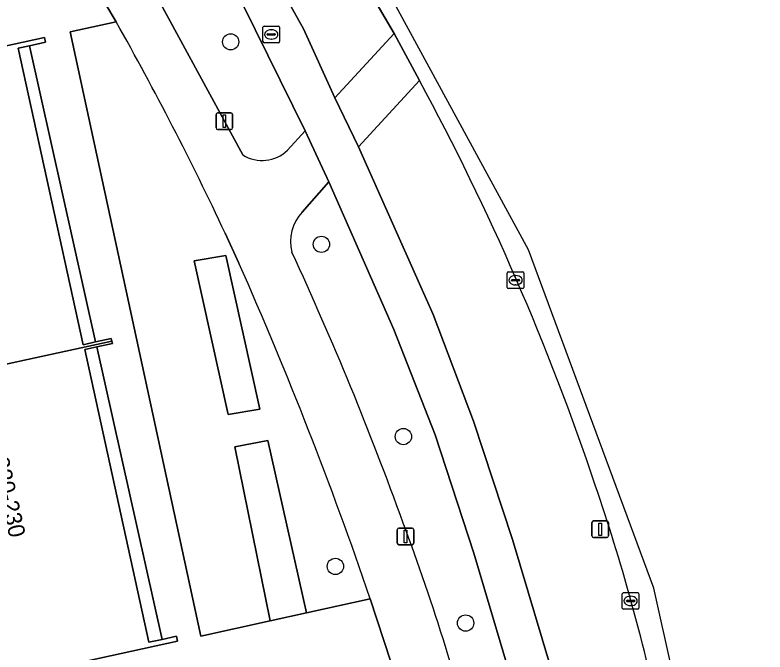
# Model space of a CAD drawing. Extents: x 160030 to 160839, y 385325 to 386450.
# Drawn here: x 160588.77 to 160633.84, y 386318.65 to 386356.96 of the extents above; entities that cross this region are included whole.
import ezdxf

# ---------------------------------------------------------------- set-up
doc = ezdxf.new("R2010")
doc.units = 0
for name, color, linetype in [('IMGEO_Berm_groen', 7, 'Continuous'), ('IMGEO_Boom', 7, 'Continuous'), ('IMGEO_Erf', 7, 'Continuous'), ('IMGEO_Fietspad_gesloten', 7, 'Continuous'), ('IMGEO_Groenvoorziening', 7, 'Continuous'), ('IMGEO_Haag', 7, 'Continuous'), ('IMGEO_Kolk', 7, 'Continuous'), ('IMGEO_Lichtmast', 7, 'Continuous'), ('IMGEO_Pand', 7, 'Continuous'), ('IMGEO_Pand_nummerreeks', 7, 'Continuous'), ('IMGEO_Rijbaan_lokaal_gesloten', 7, 'Continuous'), ('IMGEO_Rioolput', 7, 'Continuous'), ('IMGEO_Verkeerseiland_groen', 7, 'Continuous'), ('IMGEO_Voetpad_open', 7, 'Continuous')]:
    doc.layers.add(name, color=color, linetype=linetype)

msp = doc.modelspace()

# ---------------------------------------------------------------- linework, layer by layer
at = {"layer": 'IMGEO_Berm_groen'}
for points in [[(160592.153, 386367.57), (160594.781, 386362.73), (160602.463, 386348.542)], [(160605.15, 386348.831), (160606.201, 386349.993), (160602.465, 386357.597), (160601.217, 386359.935)], [(160613.07, 386353.023), (160609.405, 386349.023), (160613.894, 386338.952), (160616.315, 386332.541), (160618.67, 386325.412), (160620.91, 386317.905), (160622.534, 386311.847), (160624.457, 386303.72), (160636.094, 386250.686), (160647.386, 386198.679), (160657.055, 386154.143), (160662.224, 386155.286), (160652.533, 386199.784), (160627.509, 386314.693)], [(160623.193, 386298.283), (160622.139, 386303.076), (160620.148, 386311.23), (160618.303, 386317.988), (160616.344, 386324.596), (160614.024, 386331.705), (160611.537, 386338.055), (160607.631, 386346.918), (160606.036, 386345.109)]]:
    msp.add_lwpolyline(points, dxfattribs=at)
for centre, radius, start, end in [((160479.692, 386280.644), 151.751, 18.45354, 28.48678), ((160603.621, 386350.407), 2.195, 238.1488, 314.1289), ((160607.935, 386343.335), 2.599, 136.9437, 194.4166), ((160420.174, 386257.122), 204.051, 19.84865, 24.79264), ((160510.142, 386289.753), 119.988, 11.99646, 18.93002), ((160477.857, 386276.375), 143.266, 14.15894, 20.43891)]:
    msp.add_arc(centre, radius, start, end, dxfattribs=at)
at = {"layer": 'IMGEO_Boom'}
for centre in [(160601.734, 386355.345), (160607.186, 386343.168), (160612.111, 386331.607), (160608.025, 386323.798), (160615.849, 386320.391)]:
    msp.add_circle(centre, 0.489, dxfattribs=at)
at = {"layer": 'IMGEO_Erf'}
for points in [[(160589.642, 386355.108), (160588.971, 386354.962), (160592.862, 386337.13), (160593.621, 386337.296)], [(160593.688, 386337), (160592.971, 386336.843), (160596.813, 386319.237), (160597.617, 386319.412)]]:
    msp.add_lwpolyline(points, close=True, dxfattribs=at)
at = {"layer": 'IMGEO_Fietspad_gesloten'}
for points in [[(160555.41, 386431.798), (160556.444, 386430.028), (160558.365, 386427.569), (160572.83, 386409.83), (160578.777, 386400.155), (160595.214, 386373.596), (160601.217, 386359.935), (160602.465, 386357.597), (160606.201, 386349.993), (160607.631, 386346.918), (160611.537, 386338.055), (160614.024, 386331.705), (160616.344, 386324.596), (160618.303, 386317.988), (160620.148, 386311.23), (160622.139, 386303.076), (160623.193, 386298.283), (160645.016, 386198.179), (160645.338, 386196.693)], [(160658.38, 386148.36), (160658.122, 386149.317), (160657.58, 386151.817), (160657.055, 386154.143), (160647.386, 386198.679), (160636.094, 386250.686), (160624.457, 386303.72), (160622.534, 386311.847), (160620.91, 386317.905), (160618.67, 386325.412), (160616.315, 386332.541), (160613.894, 386338.952), (160609.405, 386349.023), (160608.002, 386351.973), (160606.102, 386356.126), (160604.226, 386359.518), (160602.713, 386362.855), (160602.01, 386364.318), (160597.612, 386373.97), (160596.861, 386375.457), (160595.71, 386377.363), (160582.068, 386399.369), (160575.657, 386409.759)]]:
    msp.add_lwpolyline(points, dxfattribs=at)
at = {"layer": 'IMGEO_Groenvoorziening'}
for points in [[(160594.855, 386356.545), (160592.094, 386355.942), (160599.946, 386319.602), (160604.098, 386320.526), (160601.992, 386330.981), (160603.967, 386331.366), (160606.28, 386321.011), (160610.12, 386321.851)], [(160602.231, 386342.038), (160601.398, 386343.841)]]:
    msp.add_lwpolyline(points, dxfattribs=at)
for points in [[(160603.482, 386333.258), (160601.444, 386342.49), (160599.533, 386342.182), (160601.592, 386332.933)], [(160601.444, 386342.49), (160603.482, 386333.258), (160601.592, 386332.933), (160599.533, 386342.182)], [(160606.28, 386321.011), (160603.967, 386331.366), (160601.992, 386330.981), (160604.098, 386320.526)]]:
    msp.add_lwpolyline(points, close=True, dxfattribs=at)
for centre, radius, start, end in [((160429.627, 386263.41), 189.669, 25.09115, 29.40892), ((160376.29, 386242.106), 247.054, 18.83131, 23.85941)]:
    msp.add_arc(centre, radius, start, end, dxfattribs=at)
at = {"layer": 'IMGEO_Haag'}
for points in [[(160603.482, 386333.258), (160601.444, 386342.49), (160599.533, 386342.182), (160601.592, 386332.933)], [(160606.28, 386321.011), (160603.967, 386331.366), (160601.992, 386330.981), (160604.098, 386320.526)]]:
    msp.add_lwpolyline(points, close=True, dxfattribs=at)
at = {"layer": 'IMGEO_Kolk'}
for p, q in [((160618.35, 386340.581), (160618.35, 386341.433)), ((160618.425, 386341.507), (160619.277, 386341.507)), ((160618.838, 386341.287), (160618.863, 386341.287)), ((160619.351, 386341.433), (160619.351, 386340.581)), ((160618.609, 386341.001), (160618.609, 386341.013)), ((160619.047, 386340.964), (160618.649, 386340.964)), ((160618.652, 386341.05), (160619.05, 386341.05)), ((160618.861, 386340.727), (160618.836, 386340.727)), ((160619.093, 386341.013), (160619.093, 386341.001)), ((160619.277, 386340.507), (160618.425, 386340.507)), ((160625.341, 386322.22), (160626.193, 386322.22)), ((160625.266, 386321.294), (160625.266, 386322.146)), ((160625.568, 386321.763), (160625.966, 386321.763)), ((160625.754, 386322), (160625.779, 386322)), ((160626.267, 386322.146), (160626.267, 386321.294)), ((160625.525, 386321.714), (160625.525, 386321.726)), ((160625.963, 386321.677), (160625.565, 386321.677)), ((160625.777, 386321.44), (160625.752, 386321.44)), ((160626.009, 386321.726), (160626.009, 386321.714)), ((160626.193, 386321.22), (160625.341, 386321.22))]:
    msp.add_line(p, q, dxfattribs=at)
for points in [[(160618.35, 386340.581), (160618.35, 386341.433)], [(160618.425, 386341.507), (160619.277, 386341.507)], [(160619.351, 386341.433), (160619.351, 386340.581)], [(160619.277, 386340.507), (160618.425, 386340.507)], [(160625.341, 386322.22), (160626.193, 386322.22)], [(160625.266, 386321.294), (160625.266, 386322.146)], [(160626.267, 386322.146), (160626.267, 386321.294)], [(160626.193, 386321.22), (160625.341, 386321.22)]]:
    msp.add_lwpolyline(points, dxfattribs=at)
for centre, radius, start, end in [((160618.427, 386341.431), 0.0765, 91.552, 178.448), ((160618.427, 386341.431), 0.0765, 91.552, 178.448), ((160619.275, 386341.431), 0.0765, 1.552, 88.448), ((160619.275, 386341.431), 0.0765, 1.552, 88.448), ((160618.649, 386341.01), 0.0403, 85.8775, 175.7526), ((160618.646, 386341), 0.0366, 178.938, 274.7102), ((160619.05, 386341.007), 0.043, 264.8664, 352.4533), ((160619.054, 386341.012), 0.0386, 1.7309, 96.639), ((160618.427, 386340.583), 0.0765, 181.552, 268.448), ((160618.427, 386340.583), 0.0765, 181.552, 268.448), ((160619.275, 386340.583), 0.0765, 271.552, 358.448), ((160619.275, 386340.583), 0.0765, 271.552, 358.448), ((160625.343, 386322.144), 0.0765, 91.552, 178.448), ((160625.343, 386322.144), 0.0765, 91.552, 178.448), ((160626.191, 386322.144), 0.0765, 1.552, 88.448), ((160626.191, 386322.144), 0.0765, 1.552, 88.448), ((160625.565, 386321.723), 0.0403, 85.8775, 175.7526), ((160625.97, 386321.725), 0.0386, 1.7309, 96.639), ((160625.343, 386321.296), 0.0765, 181.552, 268.448), ((160625.343, 386321.296), 0.0765, 181.552, 268.448), ((160625.562, 386321.713), 0.0366, 178.938, 274.7102), ((160625.966, 386321.72), 0.043, 264.8664, 352.4533), ((160626.191, 386321.296), 0.0765, 271.552, 358.448), ((160626.191, 386321.296), 0.0765, 271.552, 358.448)]:
    msp.add_arc(centre, radius, start, end, dxfattribs=at)
for centre, major_axis, ratio, start_param, end_param in [((160618.837, 386341.007), (-0.387, 0.002), 0.722429, 4.712389, 7.853982), ((160618.862, 386341.007), (-0.39, 0.002), 0.717154, 1.570796, 4.712389), ((160625.753, 386321.72), (-0.387, 0.002), 0.722429, 4.712389, 7.853982), ((160625.778, 386321.72), (-0.39, 0.002), 0.717154, 1.570796, 4.712389)]:
    msp.add_ellipse(centre, major_axis=major_axis, ratio=ratio, start_param=start_param, end_param=end_param, dxfattribs=at)
at = {"layer": 'IMGEO_Lichtmast'}
for p, q in [((160600.961, 386351.072), (160601.751, 386351.072)), ((160601.751, 386351.072), (160600.961, 386351.072)), ((160600.861, 386350.172), (160600.861, 386350.972)), ((160600.861, 386350.972), (160600.861, 386350.172)), ((160601.851, 386350.972), (160601.851, 386350.172)), ((160601.851, 386350.172), (160601.851, 386350.972)), ((160601.751, 386350.072), (160600.961, 386350.072)), ((160600.961, 386350.072), (160601.751, 386350.072)), ((160623.438, 386325.633), (160623.438, 386326.433)), ((160623.438, 386326.433), (160623.438, 386325.633)), ((160623.538, 386326.533), (160624.328, 386326.533)), ((160624.328, 386326.533), (160623.538, 386326.533)), ((160624.428, 386326.433), (160624.428, 386325.633)), ((160624.428, 386325.633), (160624.428, 386326.433)), ((160611.743, 386325.198), (160611.743, 386325.998)), ((160611.743, 386325.998), (160611.743, 386325.198)), ((160611.843, 386326.098), (160612.633, 386326.098)), ((160612.633, 386326.098), (160611.843, 386326.098)), ((160612.733, 386325.998), (160612.733, 386325.198)), ((160612.733, 386325.198), (160612.733, 386325.998)), ((160624.328, 386325.533), (160623.538, 386325.533)), ((160623.538, 386325.533), (160624.328, 386325.533)), ((160612.633, 386325.098), (160611.843, 386325.098)), ((160611.843, 386325.098), (160612.633, 386325.098))]:
    msp.add_line(p, q, dxfattribs=at)
for points in [[(160601.281, 386350.947), (160601.431, 386350.947), (160601.431, 386350.197), (160601.281, 386350.197), (160601.281, 386350.947)], [(160623.858, 386326.408), (160624.008, 386326.408), (160624.008, 386325.658), (160623.858, 386325.658), (160623.858, 386326.408)], [(160612.163, 386325.973), (160612.313, 386325.973), (160612.313, 386325.223), (160612.163, 386325.223), (160612.163, 386325.973)]]:
    msp.add_lwpolyline(points, dxfattribs=at)
for centre, start, end in [((160600.961, 386350.972), 90, 180), ((160600.961, 386350.972), 90, 180), ((160601.751, 386350.972), 0, 90), ((160601.751, 386350.972), 360, 90), ((160600.961, 386350.172), 180, 270), ((160600.961, 386350.172), 180, 270), ((160601.751, 386350.172), 270, 0), ((160601.751, 386350.172), 270, 0), ((160623.538, 386326.433), 90, 180), ((160623.538, 386326.433), 90, 180), ((160624.328, 386326.433), 0, 90), ((160624.328, 386326.433), 360, 90), ((160611.843, 386325.998), 90, 180), ((160611.843, 386325.998), 90, 180), ((160612.633, 386325.998), 0, 90), ((160612.633, 386325.998), 360, 90), ((160623.538, 386325.633), 180, 270), ((160623.538, 386325.633), 180, 270), ((160624.328, 386325.633), 270, 0), ((160624.328, 386325.633), 270, 0), ((160611.843, 386325.198), 180, 270), ((160611.843, 386325.198), 180, 270), ((160612.633, 386325.198), 270, 0), ((160612.633, 386325.198), 270, 0)]:
    msp.add_arc(centre, 0.1, start, end, dxfattribs=at)
at = {"layer": 'IMGEO_Pand'}
for points in [[(160581.788, 386344.169), (160583.79, 386334.995), (160594.591, 386337.352), (160594.558, 386337.5), (160593.621, 386337.296), (160592.862, 386337.13), (160588.971, 386354.962), (160589.642, 386355.108), (160590.615, 386355.32), (160590.552, 386355.606), (160579.804, 386353.261)], [(160587.73, 386316.941), (160598.545, 386319.301), (160598.48, 386319.6), (160597.617, 386319.412), (160596.813, 386319.237), (160592.971, 386336.843), (160593.688, 386337), (160594.623, 386337.204), (160594.591, 386337.352), (160583.79, 386334.995), (160585.654, 386326.455)]]:
    msp.add_lwpolyline(points, close=True, dxfattribs=at)
at = {"layer": 'IMGEO_Rijbaan_lokaal_gesloten'}
for points in [[(160715.986, 385920.097), (160709.137, 385951.327), (160667.311, 386142.022), (160666.177, 386147.12), (160627.151, 386322.494), (160619.632, 386342.829), (160602.223, 386374.893), (160583.152, 386408.014), (160562.767, 386437.281), (160552.093, 386430.607)], [(160607.507, 386362.391), (160607.838, 386362.013), (160609.787, 386358.883), (160611.548, 386355.844), (160613.07, 386353.023)]]:
    msp.add_lwpolyline(points, dxfattribs=at)
for centre, radius, start, end in [((160479.692, 386280.644), 151.751, 18.45354, 28.48678), ((160510.142, 386289.753), 119.988, 11.99646, 18.93002)]:
    msp.add_arc(centre, radius, start, end, dxfattribs=at)
at = {"layer": 'IMGEO_Rioolput'}
for p, q in [((160603.673, 386355.366), (160603.673, 386356.218)), ((160603.748, 386356.292), (160604.6, 386356.292)), ((160604.161, 386356.072), (160604.186, 386356.072)), ((160604.674, 386356.218), (160604.674, 386355.366)), ((160603.932, 386355.786), (160603.932, 386355.798)), ((160604.37, 386355.749), (160603.972, 386355.749)), ((160603.975, 386355.835), (160604.373, 386355.835)), ((160604.416, 386355.798), (160604.416, 386355.786)), ((160604.6, 386355.292), (160603.748, 386355.292)), ((160604.184, 386355.512), (160604.159, 386355.512))]:
    msp.add_line(p, q, dxfattribs=at)
for points in [[(160603.673, 386355.366), (160603.673, 386356.218)], [(160603.748, 386356.292), (160604.6, 386356.292)], [(160604.674, 386356.218), (160604.674, 386355.366)], [(160604.6, 386355.292), (160603.748, 386355.292)]]:
    msp.add_lwpolyline(points, dxfattribs=at)
for centre, radius, start, end in [((160603.75, 386356.216), 0.0765, 91.552, 178.448), ((160603.75, 386356.216), 0.0765, 91.552, 178.448), ((160604.598, 386356.216), 0.0765, 1.552, 88.448), ((160604.598, 386356.216), 0.0765, 1.552, 88.448), ((160603.972, 386355.795), 0.0403, 85.8775, 175.7526), ((160603.969, 386355.785), 0.0366, 178.938, 274.7102), ((160604.373, 386355.792), 0.043, 264.8664, 352.4533), ((160604.377, 386355.797), 0.0386, 1.7309, 96.639), ((160603.75, 386355.368), 0.0765, 181.552, 268.448), ((160603.75, 386355.368), 0.0765, 181.552, 268.448), ((160604.598, 386355.368), 0.0765, 271.552, 358.448), ((160604.598, 386355.368), 0.0765, 271.552, 358.448)]:
    msp.add_arc(centre, radius, start, end, dxfattribs=at)
for centre, major_axis, ratio, start_param, end_param in [((160604.16, 386355.792), (-0.387, 0.002), 0.722429, 4.712389, 7.853982), ((160604.185, 386355.792), (-0.39, 0.002), 0.717154, 1.570796, 4.712389)]:
    msp.add_ellipse(centre, major_axis=major_axis, ratio=ratio, start_param=start_param, end_param=end_param, dxfattribs=at)
at = {"layer": 'IMGEO_Verkeerseiland_groen'}
msp.add_lwpolyline([(160602.01, 386364.318), (160602.713, 386362.855), (160604.226, 386359.518), (160606.102, 386356.126), (160608.002, 386351.973), (160611.548, 386355.844), (160609.787, 386358.883), (160607.838, 386362.013)], dxfattribs=at)
at = {"layer": 'IMGEO_Voetpad_open'}
for points in [[(160602.463, 386348.542), (160594.781, 386362.73), (160592.153, 386367.57)], [(160589.665, 386366.988), (160588.911, 386366.522), (160589.717, 386365.169), (160594.855, 386356.545)], [(160629.921, 386193.652), (160629.247, 386196.803), (160629.038, 386197.781), (160618.449, 386195.457), (160616.14, 386205.955), (160609.331, 386237.384), (160606.569, 386250), (160592.559, 386313.901), (160605.01, 386316.658), (160607.018, 386317.103), (160611.353, 386318.063), (160610.12, 386321.851), (160606.28, 386321.011), (160604.098, 386320.526), (160599.946, 386319.602), (160592.094, 386355.942), (160594.855, 386356.545), (160589.717, 386365.169)], [(160578.707, 386358.294), (160579.804, 386353.261), (160590.552, 386355.606), (160590.615, 386355.32), (160589.642, 386355.108), (160593.621, 386337.296), (160594.558, 386337.5), (160594.591, 386337.352), (160594.623, 386337.204), (160593.688, 386337), (160597.617, 386319.412), (160598.48, 386319.6), (160598.545, 386319.301), (160587.73, 386316.941), (160588.637, 386313.125), (160591.002, 386313.643), (160591.072, 386313.327), (160590.195, 386313.135), (160594.02, 386295.552), (160594.845, 386295.733), (160594.885, 386295.552), (160594.925, 386295.371), (160594.099, 386295.19), (160597.91, 386277.674)], [(160606.036, 386345.109), (160607.631, 386346.918), (160606.201, 386349.993), (160605.15, 386348.831)], [(160601.398, 386343.841), (160602.231, 386342.038)], [(160610.12, 386321.851), (160611.353, 386318.063), (160613.974, 386309.543), (160615.412, 386303.915), (160617.898, 386292.204), (160618.216, 386290.759), (160621.844, 386274.248), (160622.175, 386272.742), (160627.118, 386250.188), (160627.159, 386250), (160627.415, 386248.831), (160633.506, 386221.021), (160633.574, 386220.71), (160634.055, 386218.545), (160635.697, 386211.151), (160637.323, 386203.832), (160638.459, 386198.773), (160639.294, 386194.81)]]:
    msp.add_lwpolyline(points, dxfattribs=at)
msp.add_lwpolyline([(160611.548, 386355.844), (160608.002, 386351.973), (160609.405, 386349.023), (160613.07, 386353.023)], close=True, dxfattribs=at)
for centre, radius, start, end in [((160429.627, 386263.41), 189.669, 25.09115, 29.40892), ((160603.621, 386350.407), 2.195, 238.1488, 314.1289), ((160607.935, 386343.335), 2.599, 136.9437, 194.4166), ((160420.174, 386257.122), 204.051, 19.84865, 24.79264), ((160376.29, 386242.106), 247.054, 18.83131, 23.85941), ((160477.857, 386276.375), 143.266, 14.15894, 20.43891)]:
    msp.add_arc(centre, radius, start, end, dxfattribs=at)

# ---------------------------------------------------------------- texts
at = {"layer": 'IMGEO_Pand_nummerreeks'}
msp.add_text('220-230', height=1, rotation=282.3103, dxfattribs=at).set_placement((160587.402, 386330.263))

doc.saveas('drawing.dxf')
